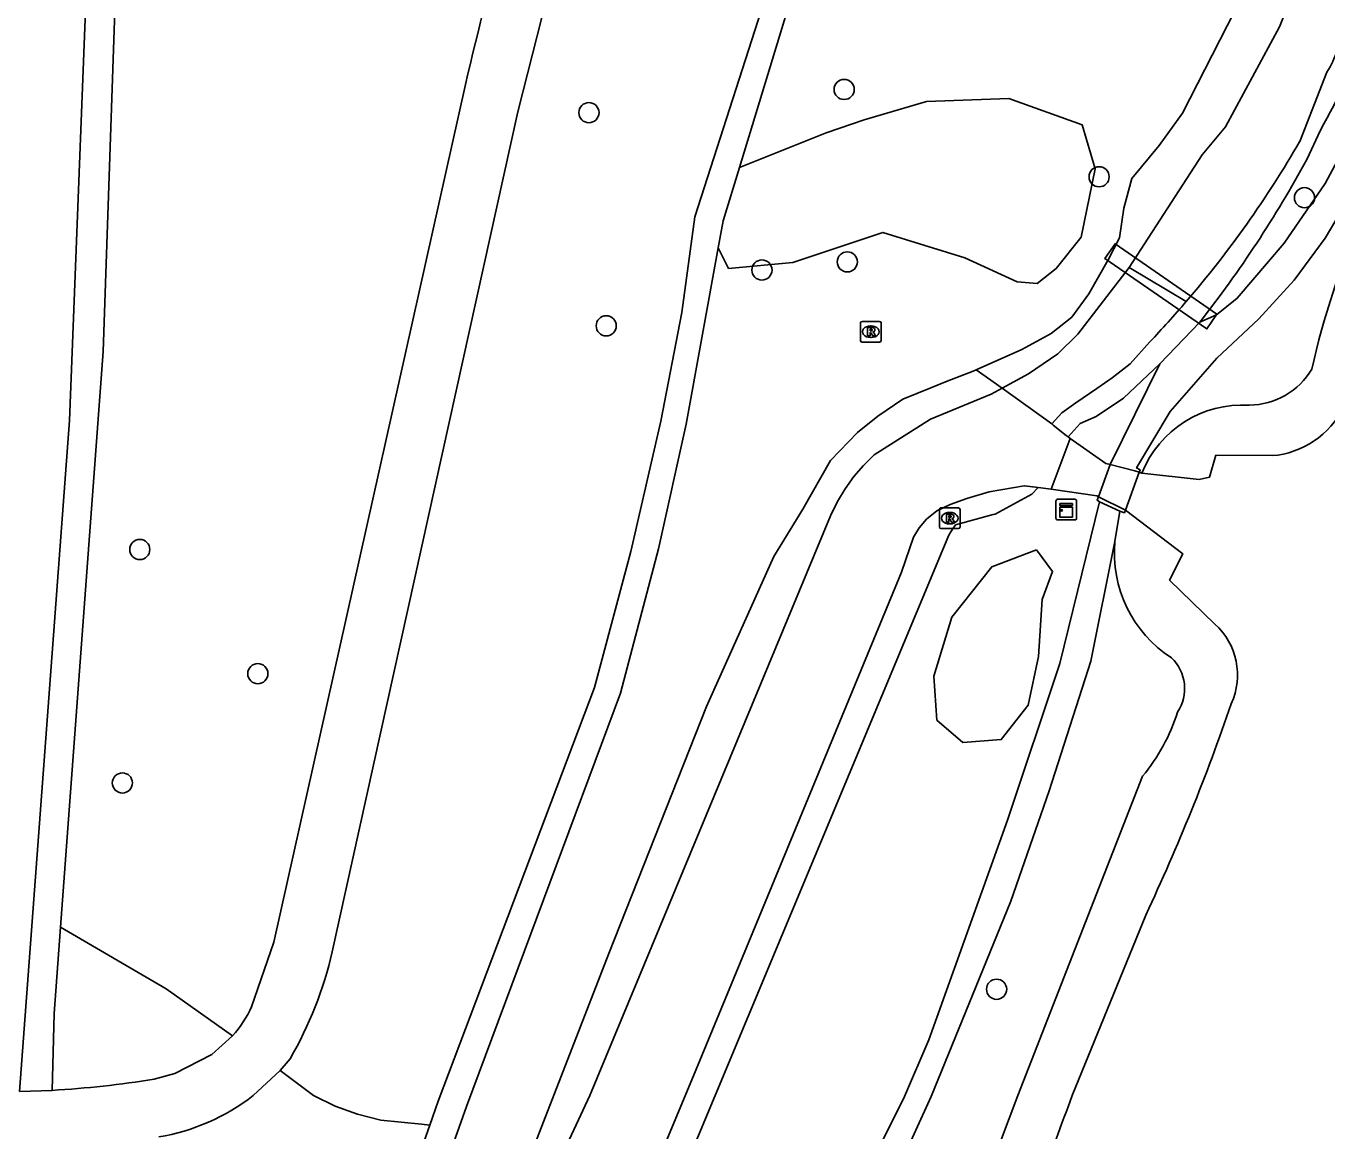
# Model space of a CAD drawing. Extents: x 157793 to 159380, y 380882 to 382313.
# Drawn here: x 159036.4 to 159099.5, y 381498.3 to 381551.9 of the extents above; entities that cross this region are included whole.
import ezdxf

# ---------------------------------------------------------------- set-up
doc = ezdxf.new("R2010")
doc.units = 0
for name, color, linetype in [('IMGEO_Boom', 7, 'Continuous'), ('IMGEO_Damwand', 7, 'Continuous'), ('IMGEO_Dek', 7, 'Continuous'), ('IMGEO_Fietspad_gesloten', 7, 'Continuous'), ('IMGEO_Groenvoorziening', 7, 'Continuous'), ('IMGEO_Kademuur', 7, 'Continuous'), ('IMGEO_Kast', 7, 'Continuous'), ('IMGEO_Oever', 7, 'Continuous'), ('IMGEO_Rioolput', 7, 'Continuous'), ('IMGEO_Stuw', 7, 'Continuous'), ('IMGEO_Voetpad_gesloten', 7, 'Continuous'), ('IMGEO_Voetpad_halfverhard', 7, 'Continuous'), ('IMGEO_Walbescherming', 7, 'Continuous'), ('IMGEO_Waterloop', 7, 'Continuous')]:
    doc.layers.add(name, color=color, linetype=linetype)

msp = doc.modelspace()

# ---------------------------------------------------------------- linework, layer by layer
at = {"layer": 'IMGEO_Boom'}
for centre in [(159076.121, 381548.818), (159063.739, 381547.69), (159088.491, 381544.58), (159098.456, 381543.564), (159076.274, 381540.45), (159072.133, 381540.056), (159064.578, 381537.349), (159041.948, 381526.496), (159047.676, 381520.471), (159041.103, 381515.169), (159083.518, 381505.159)]:
    msp.add_circle(centre, 0.489, dxfattribs=at)
at = {"layer": 'IMGEO_Damwand'}
msp.add_lwpolyline([(159092.555, 381526.28), (159091.906, 381525.007), (159094.104, 381522.877)], dxfattribs=at)
for centre, radius, start, end in [((159091.872, 381520.403), 3.332, 335.38295, 47.93789), ((159000.166, 381551.373), 100.108, 334.80534, 341.14186)]:
    msp.add_arc(centre, radius, start, end, dxfattribs=at)
at = {"layer": 'IMGEO_Dek'}
for points in [[(159089.267, 381541.326), (159088.775, 381540.614), (159093.718, 381537.2), (159094.21, 381537.912)], [(159090.436, 381530.244), (159090.224, 381530.308), (159089.019, 381530.621), (159088.454, 381529.057), (159089.767, 381528.403)]]:
    msp.add_lwpolyline(points, close=True, dxfattribs=at)
at = {"layer": 'IMGEO_Fietspad_gesloten'}
for points in [[(159062.651, 381557.026), (159060.287, 381547.726), (159051.289, 381506.98)], [(159047.375, 381504.313), (159048.453, 381507.437), (159057.746, 381549.063)], [(159046.45, 381502.897), (159045.443, 381501.992), (159043.65, 381501.074), (159042.644, 381500.793)], [(159049.238, 381501.784), (159048.756, 381501.21)], [(159047.452, 381500), (159048.756, 381501.21)], [(159037.698, 381500.252), (159036.106, 381500.198)]]:
    msp.add_lwpolyline(points, dxfattribs=at)
for centre, radius, start, end in [((159265.943, 381500.161), 213.863, 162.31048, 166.78174), ((159032.749, 381511.295), 19.035, 330.02203, 346.89703), ((159042.087, 381506.757), 5.825, 318.49836, 335.1926), ((159034.558, 381551.84), 51.683, 273.48329, 279.00126), ((159041.196, 381508.053), 10.197, 279.46143, 307.84456)]:
    msp.add_arc(centre, radius, start, end, dxfattribs=at)
at = {"layer": 'IMGEO_Groenvoorziening'}
for points in [[(159082.521, 381535.219), (159084.748, 381536.205), (159086.169, 381536.983), (159087.167, 381537.767), (159087.987, 381538.903), (159088.928, 381540.555), (159089.481, 381541.622), (159089.694, 381543.052), (159090.082, 381544.489), (159091.406, 381546.089), (159092.534, 381547.659), (159095.78, 381554.043), (159095.497, 381555.262), (159095.043, 381556.578), (159095.232, 381558.009), (159096.233, 381561.128), (159097.343, 381565.358), (159097.833, 381569.051), (159099.286, 381574.07), (159103.272, 381584.201), (159107.256, 381593.476), (159110.992, 381599.573)], [(159071.041, 381545.037), (159075.244, 381546.716), (159077.096, 381547.35), (159080.118, 381548.228), (159084.114, 381548.375), (159087.672, 381547.107), (159088.306, 381544.961), (159087.623, 381541.645), (159086.405, 381540.133), (159085.479, 381539.401), (159084.508, 381539.483), (159081.973, 381540.647), (159078.002, 381541.876), (159073.636, 381540.425), (159070.517, 381540.133), (159070.012, 381541.137)], [(159098.57, 381545.414), (159099.225, 381546.844)], [(159061.116, 381497.64), (159064.709, 381506.896), (159069.444, 381518.874), (159072.705, 381526.157), (159074.113, 381528.459), (159075.454, 381530.809), (159076.771, 381532.171), (159077.76, 381532.968), (159078.966, 381533.797), (159080.332, 381534.336), (159081.116, 381534.661), (159082.377, 381535.155), (159082.521, 381535.219)], [(159086.987, 381531.964), (159087.566, 381532.615), (159088.355, 381532.942), (159089.669, 381533.833), (159091.434, 381535.501)], [(159085.532, 381529.51), (159085.22, 381529.181), (159083.452, 381528.217), (159083.349, 381528.189), (159081.524, 381527.696), (159081.375, 381527.489), (159081.244, 381527.266), (159081.203, 381527.184), (159069.869, 381500), (159058.66, 381473.116)], [(159085.461, 381526.473), (159086.231, 381525.431), (159085.733, 381524.071), (159085.552, 381521.305), (159085.053, 381518.948), (159083.739, 381517.271), (159081.882, 381517.135), (159080.613, 381518.223), (159080.478, 381520.353), (159081.338, 381523.209), (159083.286, 381525.657), (159085.461, 381526.473)], [(159090.593, 381515.495), (159084.555, 381500), (159075.765, 381476.707), (159071.6, 381466.184), (159067.204, 381455.756), (159061.731, 381442.119)], [(159038.102, 381508.18), (159043.235, 381505.176), (159046.45, 381502.897)], [(159048.756, 381501.21), (159050.373, 381500.004), (159051.425, 381499.492), (159052.515, 381499.096), (159053.641, 381498.816), (159055.611, 381498.614), (159056.021, 381498.573)]]:
    msp.add_lwpolyline(points, dxfattribs=at)
for centre, radius, start, end in [((159078.577, 381558.768), 23.844, 329.99459, 343.07641), ((159048.981, 381572.433), 56.472, 321.81633, 331.41562), ((159142.322, 381525.29), 44.636, 157.15515, 167.10744), ((159095.736, 381537.071), 3.574, 270.60927, 329.35074), ((159095.449, 381528.247), 5.26, 86.45561, 158.14865), ((159095.253, 381526.313), 6.024, 174.49917, 237.29179), ((159090.576, 381519.749), 2.064, 326.20999, 46.44184), ((159083.745, 381521.256), 8.949, 319.9279, 342.74267)]:
    msp.add_arc(centre, radius, start, end, dxfattribs=at)
at = {"layer": 'IMGEO_Kademuur'}
for points in [[(159089.019, 381530.621), (159088.809, 381530.675), (159087.093, 381531.889), (159086.987, 381531.964), (159086.899, 381532.026), (159086.265, 381532.528), (159086.19, 381532.588)], [(159093.342, 381529.899), (159090.567, 381530.205), (159090.436, 381530.244), (159090.224, 381530.308), (159089.019, 381530.621)], [(159084.861, 381529.586), (159085.532, 381529.51), (159086.162, 381529.419), (159088.378, 381529.096), (159088.454, 381529.057)], [(159088.454, 381529.057), (159089.767, 381528.403), (159092.555, 381526.28)]]:
    msp.add_lwpolyline(points, dxfattribs=at)
at = {"layer": 'IMGEO_Kast'}
for p, q in [((159086.398, 381528.007), (159086.398, 381528.848)), ((159086.398, 381528.848), (159086.398, 381528.007)), ((159086.473, 381528.932), (159087.314, 381528.932)), ((159087.314, 381528.932), (159086.473, 381528.932)), ((159087.398, 381528.857), (159087.398, 381528.016)), ((159087.398, 381528.016), (159087.398, 381528.857)), ((159087.323, 381527.932), (159086.482, 381527.932)), ((159086.482, 381527.932), (159087.323, 381527.932))]:
    msp.add_line(p, q, dxfattribs=at)
for points in [[(159086.593, 381528.722), (159087.193, 381528.722), (159087.193, 381528.637), (159086.593, 381528.637), (159086.593, 381528.722)], [(159086.593, 381528.547), (159087.193, 381528.547), (159087.193, 381528.058), (159086.593, 381528.058), (159086.593, 381528.547)]]:
    msp.add_lwpolyline(points, dxfattribs=at)
msp.add_circle((159086.677, 381528.396), 0.0377, dxfattribs=at)
for centre, start, end in [((159086.476, 381528.854), 92.4484, 184.28452), ((159086.476, 381528.854), 92.4484, 184.28452), ((159087.32, 381528.854), 2.4484, 94.28452), ((159087.32, 381528.854), 2.4484, 94.28452), ((159086.476, 381528.01), 182.4484, 274.28452), ((159086.476, 381528.01), 182.4484, 274.28452), ((159087.32, 381528.01), 272.4484, 4.28452), ((159087.32, 381528.01), 272.4484, 4.28452)]:
    msp.add_arc(centre, 0.0779, start, end, dxfattribs=at)
at = {"layer": 'IMGEO_Oever'}
msp.add_lwpolyline([(159082.521, 381535.219), (159083.78, 381534.316)], dxfattribs=at)
at = {"layer": 'IMGEO_Rioolput'}
for p, q in [((159076.99, 381537.562), (159077.842, 381537.562)), ((159076.915, 381536.636), (159076.915, 381537.488)), ((159077.403, 381537.342), (159077.428, 381537.342)), ((159077.916, 381537.488), (159077.916, 381536.636)), ((159077.842, 381536.562), (159076.99, 381536.562)), ((159077.426, 381536.782), (159077.401, 381536.782)), ((159080.743, 381527.588), (159080.743, 381528.44)), ((159080.818, 381528.514), (159081.67, 381528.514)), ((159081.231, 381528.294), (159081.256, 381528.294)), ((159081.744, 381528.44), (159081.744, 381527.588)), ((159081.67, 381527.514), (159080.818, 381527.514)), ((159081.254, 381527.734), (159081.229, 381527.734))]:
    msp.add_line(p, q, dxfattribs=at)
for points in [[(159076.99, 381537.562), (159077.842, 381537.562)], [(159076.915, 381536.636), (159076.915, 381537.488)], [(159077.504, 381537.26), (159077.252, 381537.262), (159077.252, 381536.862)], [(159077.252, 381536.862), (159077.376, 381536.862), (159077.376, 381537.024), (159077.387, 381537.024)], [(159077.43, 381537.181), (159077.376, 381537.181), (159077.376, 381537.1)], [(159077.376, 381537.1), (159077.428, 381537.1)], [(159077.434, 381536.995), (159077.505, 381536.862), (159077.645, 381536.862), (159077.58, 381536.988)], [(159077.916, 381537.488), (159077.916, 381536.636)], [(159077.842, 381536.562), (159076.99, 381536.562)], [(159080.743, 381527.588), (159080.743, 381528.44)], [(159080.818, 381528.514), (159081.67, 381528.514)], [(159081.332, 381528.212), (159081.08, 381528.214), (159081.08, 381527.814)], [(159081.258, 381528.133), (159081.204, 381528.133), (159081.204, 381528.052)], [(159081.744, 381528.44), (159081.744, 381527.588)], [(159081.67, 381527.514), (159080.818, 381527.514)], [(159081.08, 381527.814), (159081.204, 381527.814), (159081.204, 381527.976), (159081.215, 381527.976)], [(159081.204, 381528.052), (159081.256, 381528.052)], [(159081.262, 381527.947), (159081.333, 381527.814), (159081.473, 381527.814), (159081.408, 381527.94)]]:
    msp.add_lwpolyline(points, dxfattribs=at)
for centre, radius, start, end in [((159076.992, 381537.486), 0.0765, 91.55205, 178.44795), ((159076.992, 381537.486), 0.0765, 91.55205, 178.44795), ((159077.84, 381537.486), 0.0765, 1.55205, 88.44795), ((159077.84, 381537.486), 0.0765, 1.55205, 88.44795), ((159077.386, 381536.971), 0.0533, 26.02933, 88.69889), ((159077.412, 381537.289), 0.19, 274.7715, 282.96867), ((159077.436, 381537.085), 0.0964, 77.00612, 93.18647), ((159077.45, 381537.142), 0.0378, 276.66336, 79.67722), ((159077.503, 381537.15), 0.109, 350.36119, 89.41601), ((159077.501, 381537.15), 0.112, 277.58423, 350.98172), ((159077.485, 381536.935), 0.108, 29.51342, 73.79051), ((159076.992, 381536.638), 0.0765, 181.55205, 268.44795), ((159076.992, 381536.638), 0.0765, 181.55205, 268.44795), ((159077.84, 381536.638), 0.0765, 271.55205, 358.44795), ((159077.84, 381536.638), 0.0765, 271.55205, 358.44795), ((159080.82, 381528.438), 0.0765, 91.55205, 178.44795), ((159080.82, 381528.438), 0.0765, 91.55205, 178.44795), ((159081.264, 381528.037), 0.0964, 77.00612, 93.18647), ((159081.278, 381528.094), 0.0378, 276.66336, 79.67722), ((159081.331, 381528.102), 0.109, 350.36119, 89.41601), ((159081.329, 381528.102), 0.112, 277.58423, 350.98172), ((159081.668, 381528.438), 0.0765, 1.55205, 88.44795), ((159081.668, 381528.438), 0.0765, 1.55205, 88.44795), ((159080.82, 381527.59), 0.0765, 181.55205, 268.44795), ((159080.82, 381527.59), 0.0765, 181.55205, 268.44795), ((159081.214, 381527.923), 0.0533, 26.02933, 88.69889), ((159081.24, 381528.241), 0.19, 274.7715, 282.96867), ((159081.313, 381527.887), 0.108, 29.51342, 73.79051), ((159081.668, 381527.59), 0.0765, 271.55205, 358.44795), ((159081.668, 381527.59), 0.0765, 271.55205, 358.44795)]:
    msp.add_arc(centre, radius, start, end, dxfattribs=at)
for centre, major_axis, ratio, start_param, end_param in [((159077.402, 381537.062), (-0.387, 0.002), 0.722429, 4.712389, 7.853982), ((159077.427, 381537.062), (-0.39, 0.002), 0.717154, 1.570796, 4.712389), ((159081.23, 381528.014), (-0.387, 0.002), 0.722429, 4.712389, 7.853982), ((159081.255, 381528.014), (-0.39, 0.002), 0.717154, 1.570796, 4.712389)]:
    msp.add_ellipse(centre, major_axis=major_axis, ratio=ratio, start_param=start_param, end_param=end_param, dxfattribs=at)
at = {"layer": 'IMGEO_Stuw'}
for points in [[(159092.715, 381538.522), (159089.944, 381540.179)], [(159086.162, 381529.419), (159087.093, 381531.889)], [(159088.454, 381529.057), (159089.019, 381530.621)]]:
    msp.add_lwpolyline(points, dxfattribs=at)
at = {"layer": 'IMGEO_Voetpad_gesloten'}
for points in [[(159088.775, 381540.614), (159093.718, 381537.2), (159094.21, 381537.912), (159089.267, 381541.326), (159088.775, 381540.614)], [(159090.436, 381530.244), (159090.224, 381530.308), (159089.019, 381530.621), (159088.454, 381529.057), (159089.767, 381528.403), (159090.436, 381530.244)]]:
    msp.add_lwpolyline(points, dxfattribs=at)
at = {"layer": 'IMGEO_Voetpad_halfverhard'}
for points in [[(159150.555, 381672.726), (159125.363, 381608.467), (159101.123, 381547.353), (159099.453, 381544.261), (159097.468, 381541.36), (159095.191, 381538.683), (159094.187, 381537.885), (159093.37, 381537.523)], [(159090.436, 381530.244), (159090.478, 381530.361), (159090.309, 381530.451), (159091.941, 381533.188), (159094.208, 381535.774), (159096.245, 381537.695), (159097.957, 381539.563), (159099.465, 381541.599), (159100.752, 381543.782), (159101.452, 381545.243), (159126.628, 381607.774), (159151.937, 381672.187)], [(159036.106, 381500.198), (159038.531, 381532.756), (159039.63, 381560.956), (159039.627, 381563.324), (159039.617, 381570.585), (159039.596, 381575.855), (159039.406, 381579.816), (159038.432, 381587.226), (159037.706, 381597.428), (159035.869, 381609.938), (159032.568, 381628.429), (159029.624, 381640.937), (159028.34, 381644.932)], [(159041.03, 381563.42), (159041.052, 381561.645), (159040.177, 381536.102), (159038.102, 381508.18)], [(159074.506, 381560.185), (159074.249, 381559.331), (159068.88, 381542.642), (159068.25, 381537.994), (159067.22, 381532.724), (159065.779, 381526.397), (159064.003, 381519.807), (159056.429, 381499.726), (159056.021, 381498.573)], [(159075.363, 381559.186), (159075.337, 381559.108), (159071.041, 381545.037)], [(159070.012, 381541.137), (159070.247, 381542.434), (159071.041, 381545.037)], [(159070.012, 381541.137), (159068.461, 381532.575), (159067.11, 381526.524), (159065.265, 381519.524), (159057.794, 381499.464), (159054.438, 381489.995)], [(159093.37, 381537.523), (159091.434, 381535.501)], [(159091.434, 381535.501), (159089.019, 381530.621)], [(159090.436, 381530.244), (159090.224, 381530.308), (159089.019, 381530.621)], [(159047.572, 381445.273), (159048.416, 381445.914), (159049.81, 381447.244), (159057.111, 381456.476), (159060.69, 381463.026), (159079.05, 381499.963), (159080.237, 381502.7), (159084.054, 381513.37), (159086.587, 381520.967), (159088.51, 381528.802)], [(159088.51, 381528.802), (159088.391, 381528.883), (159088.454, 381529.057)], [(159088.454, 381529.057), (159089.767, 381528.403)], [(159089.495, 381528.352), (159088.51, 381528.802)], [(159089.257, 381526.89), (159089.495, 381528.352)], [(159089.767, 381528.403), (159089.722, 381528.278), (159089.495, 381528.352)], [(159032.398, 381416.211), (159032.425, 381416.458), (159033.635, 381430.071), (159034.205, 381433.841), (159034.97, 381435.617), (159036.761, 381439.237), (159041.327, 381441.162), (159045.279, 381442.491), (159049.493, 381444.963), (159052.947, 381448.163), (159055.07, 381450.318), (159058.549, 381455.817), (159058.771, 381456.069), (159074.215, 381486.995), (159077.367, 381493.427), (159080.337, 381499.96), (159084.201, 381509.434), (159086.067, 381514.791), (159088.082, 381521.078), (159089.257, 381526.89)], [(159037.698, 381500.252), (159037.79, 381503.983), (159038.102, 381508.18)], [(159056.021, 381498.573), (159053.041, 381490.149), (159052.059, 381488.279), (159050.19, 381485.839), (159048.409, 381483.997)]]:
    msp.add_lwpolyline(points, dxfattribs=at)
at = {"layer": 'IMGEO_Walbescherming'}
msp.add_lwpolyline([(159080.307, 381532.822), (159083.26, 381534.035), (159083.78, 381534.316), (159085.073, 381535.013), (159086.487, 381535.983), (159087.455, 381536.938), (159088.697, 381538.56), (159089.944, 381540.179)], dxfattribs=at)
at = {"layer": 'IMGEO_Waterloop'}
for points in [[(159145.799, 381674.582), (159136.922, 381652.38), (159118.388, 381604.429), (159097.24, 381551.848), (159094.615, 381547.002), (159093.49, 381545.643), (159089.944, 381540.179)], [(159099.546, 381549.654), (159098.229, 381546.299)], [(159089.944, 381540.179), (159088.697, 381538.56), (159087.455, 381536.938), (159086.487, 381535.983), (159085.073, 381535.013), (159083.78, 381534.316)], [(159089.944, 381540.179), (159092.715, 381538.522)], [(159090.944, 381536.565), (159089.992, 381535.507), (159089.121, 381534.818), (159088.375, 381534.305), (159087.355, 381533.615), (159086.689, 381533.121), (159086.19, 381532.588)], [(159046.479, 381465.256), (159047.396, 381465.859), (159048.603, 381466.684), (159049.077, 381467.072), (159055.054, 381481.262), (159063.778, 381500), (159075.466, 381528.128), (159075.481, 381528.163), (159075.793, 381528.817), (159076.164, 381529.441), (159076.588, 381530.03), (159077.063, 381530.578), (159077.585, 381531.082), (159080.307, 381532.822), (159083.26, 381534.035), (159083.78, 381534.316)], [(159083.78, 381534.316), (159086.19, 381532.588)], [(159086.19, 381532.588), (159086.265, 381532.528), (159086.899, 381532.026), (159086.987, 381531.964)], [(159087.093, 381531.889), (159086.162, 381529.419)], [(159086.987, 381531.964), (159087.093, 381531.889)], [(159089.019, 381530.621), (159088.809, 381530.675), (159087.093, 381531.889)], [(159089.019, 381530.621), (159088.454, 381529.057)], [(159096.883, 381531.049), (159094.154, 381531.065), (159093.839, 381530.003), (159093.342, 381529.899), (159090.567, 381530.205)], [(159090.567, 381530.205), (159090.436, 381530.244)], [(159085.532, 381529.51), (159084.872, 381529.586), (159084.861, 381529.586), (159083.151, 381529.295), (159082.066, 381528.978), (159081.27, 381528.676), (159080.613, 381528.365), (159080.111, 381527.962), (159079.757, 381527.549), (159079.482, 381527.098), (159078.902, 381525.389), (159068.808, 381500.965), (159061.648, 381483.763), (159059.356, 381478.466), (159055.407, 381468.774)], [(159086.162, 381529.419), (159085.532, 381529.51)], [(159088.454, 381529.057), (159088.378, 381529.096), (159086.162, 381529.419)], [(159089.767, 381528.403), (159092.555, 381526.28), (159091.906, 381525.007), (159094.104, 381522.877)], [(159090.751, 381508.757), (159087.191, 381500)]]:
    msp.add_lwpolyline(points, dxfattribs=at)
for centre, radius, start, end in [((159095.014, 381552.43), 5.314, 328.51098, 353.95335), ((159053.746, 381571.995), 51.371, 319.33872, 329.98695), ((159053.744, 381572.009), 51.382, 316.38454, 319.32801), ((159096.559, 381535.258), 4.221, 274.39642, 333.7366), ((159091.872, 381520.403), 3.332, 335.38295, 47.93789), ((159000.166, 381551.373), 100.108, 334.80534, 341.14186), ((159291.579, 381421.99), 218.769, 159.10948, 161.51575)]:
    msp.add_arc(centre, radius, start, end, dxfattribs=at)

doc.saveas('drawing.dxf')
